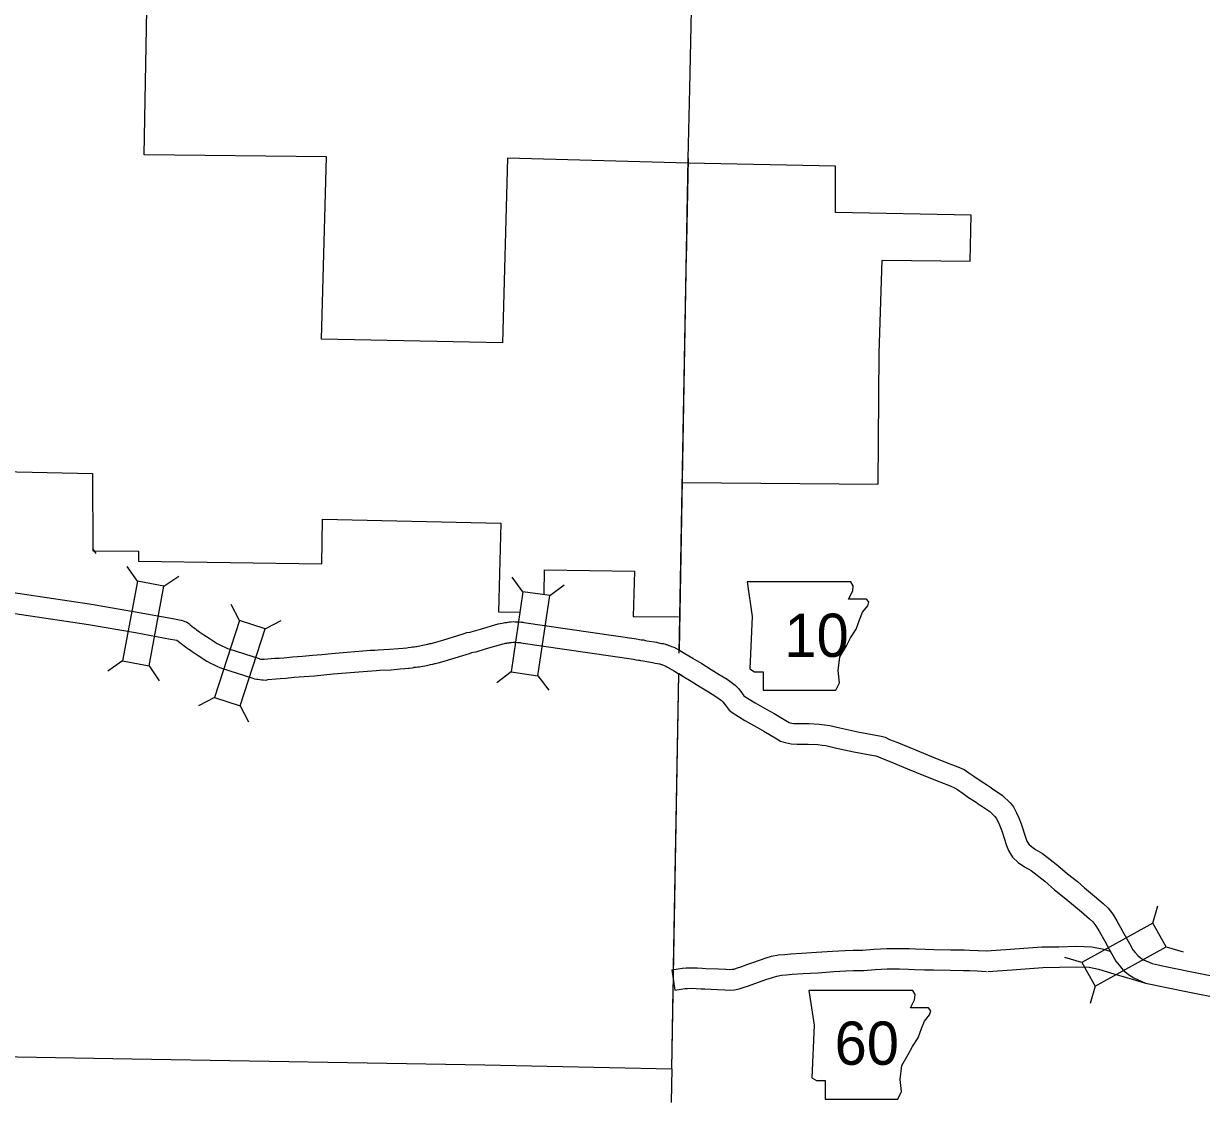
# Model space of a CAD drawing. Extents: x 1370567 to 1373900, y 377514 to 379648.
# Drawn here: x 1371277 to 1371449.6, y 379045.6 to 379203.8 of the extents above; entities that cross this region are included whole.
import ezdxf

# ---------------------------------------------------------------- set-up
doc = ezdxf.new("R2010")
doc.units = 0
doc.layers.add('Default', color=7, linetype='Continuous')

msp = doc.modelspace()

# ---------------------------------------------------------------- linework, layer by layer
at = {"layer": 'Default'}
for p, q in [((1371293.63, 379122.02), (1371292.13, 379124.19)), ((1371297.52, 379121.29), (1371299.7, 379122.79)), ((1371350.14, 379120.49), (1371348.56, 379122.61)), ((1371354.06, 379119.92), (1371356.18, 379121.49)), ((1371308.58, 379116.27), (1371307.37, 379118.62)), ((1371312.35, 379115.06), (1371314.7, 379116.26)), ((1371291.46, 379110.34), (1371289.29, 379108.84)), ((1371295.36, 379109.61), (1371296.85, 379107.44)), ((1371348.42, 379108.73), (1371346.3, 379107.16)), ((1371352.34, 379108.16), (1371353.92, 379106.04)), ((1371304.93, 379104.97), (1371302.58, 379103.76)), ((1371308.7, 379103.75), (1371309.9, 379101.4)), ((1371442.47, 379071.9), (1371443.2, 379074.44)), ((1371444.39, 379068.44), (1371446.92, 379067.71)), ((1371432.07, 379066.15), (1371429.54, 379066.88)), ((1371371.97, 379065.07), (1371372.41, 379062.11)), ((1371433.99, 379062.69), (1371433.26, 379060.15))]:
    msp.add_line(p, q, dxfattribs=at)
for points in [[(1371374.33, 379183.31), (1371347.86, 379184.01), (1371347.16, 379156.97), (1371320.63, 379157.5), (1371321.34, 379184.25), (1371294.62, 379184.54), (1371295.8, 379248.43)], [(1371374.33, 379183.31), (1371347.86, 379184.01), (1371347.16, 379156.97), (1371320.63, 379157.5), (1371321.34, 379184.25), (1371294.62, 379184.54), (1371295.8, 379248.43)], [(1371374.59, 379194.22), (1371375.04, 379214.94), (1371416.81, 379214.81)], [(1371374.59, 379194.22), (1371375.04, 379214.94), (1371416.81, 379214.81)], [(1371374.36, 379183.98), (1371374.59, 379194.22)], [(1371374.36, 379183.98), (1371374.59, 379194.22)], [(1371374.36, 379183.98), (1371374.59, 379194.22)], [(1371374.33, 379183.31), (1371347.86, 379184.01)], [(1371373.05, 379111.48), (1371374.36, 379183.98)], [(1371373.06, 379111.92), (1371374.36, 379183.98)], [(1371373.51, 379136.49), (1371402.18, 379136.26), (1371402.36, 379155.45), (1371402.78, 379169.08), (1371415.68, 379168.93), (1371415.85, 379175.68), (1371395.93, 379176.09), (1371395.97, 379182.85), (1371374.33, 379183.31)], [(1371374.36, 379183.98), (1371374.05, 379169.17)], [(1371230.76, 379133.19), (1371231.85, 379133.24), (1371232.42, 379133.21), (1371240.13, 379133.04), (1371240.02, 379130.07), (1371246.66, 379129.97), (1371246.73, 379131.02), (1371253.55, 379132.48), (1371253.88, 379132.5), (1371273.53, 379131.98), (1371273.76, 379138.13), (1371287.08, 379137.82), (1371287.11, 379126.49), (1371293.79, 379126.45), (1371293.81, 379124.99), (1371320.65, 379124.6), (1371320.74, 379131.1), (1371346.88, 379130.53), (1371346.57, 379117.54), (1371349.62, 379117.5)], [(1371287.57, 379126.1), (1371287.1, 379126.81)], [(1371353.27, 379120.16), (1371353.31, 379123.69), (1371366.48, 379123.48), (1371366.31, 379116.87), (1371372.96, 379116.82)], [(1371267.24, 379121.6), (1371286.93, 379118.65), (1371293.88, 379117.45), (1371299.05, 379116.5), (1371299.74, 379116.37), (1371300.05, 379116.3), (1371300.41, 379116.23), (1371300.6, 379116.14), (1371300.81, 379116.08), (1371301.16, 379115.85), (1371301.3, 379115.72), (1371301.37, 379115.65), (1371301.85, 379115.27), (1371302.11, 379115.08), (1371302.31, 379114.92), (1371302.52, 379114.75), (1371302.78, 379114.58), (1371303.08, 379114.39), (1371303.37, 379114.18), (1371304.16, 379113.66), (1371305.33, 379112.91), (1371305.7, 379112.71), (1371306.12, 379112.51), (1371306.34, 379112.4), (1371306.54, 379112.32), (1371306.83, 379112.19), (1371307.02, 379112.11), (1371311.46, 379110.68), (1371311.52, 379110.66), (1371311.55, 379110.65), (1371311.7, 379110.63), (1371311.95, 379110.6), (1371311.99, 379110.59), (1371312.09, 379110.6), (1371312.23, 379110.59), (1371313.8, 379110.74), (1371314.4, 379110.76), (1371315.1, 379110.82), (1371316.37, 379110.96), (1371317.84, 379111.05), (1371319.31, 379111.17), (1371320.66, 379111.3), (1371322.08, 379111.44), (1371327.81, 379111.91), (1371328.45, 379111.93), (1371328.94, 379111.97), (1371330.6, 379112.06), (1371331.9, 379112.17), (1371332.57, 379112.22), (1371333.11, 379112.28), (1371333.3, 379112.3), (1371333.77, 379112.37), (1371333.97, 379112.4), (1371334.22, 379112.43), (1371334.44, 379112.44), (1371334.52, 379112.46), (1371335.69, 379112.69)], [(1371266.8, 379118.63), (1371286.45, 379115.69), (1371293.35, 379114.5), (1371298.51, 379113.54), (1371299.14, 379113.43), (1371299.4, 379113.37), (1371299.42, 379113.37), (1371300.04, 379112.88), (1371300.29, 379112.7), (1371300.43, 379112.59), (1371300.73, 379112.35), (1371301.15, 379112.05), (1371301.4, 379111.91), (1371301.65, 379111.72), (1371302.53, 379111.14), (1371303.8, 379110.33), (1371304.35, 379110.03), (1371304.79, 379109.82), (1371305.1, 379109.67), (1371305.38, 379109.55), (1371305.62, 379109.45), (1371305.95, 379109.3), (1371310.55, 379107.82), (1371310.8, 379107.74), (1371311.07, 379107.69), (1371311.3, 379107.66), (1371311.59, 379107.62), (1371311.85, 379107.59), (1371312.03, 379107.59), (1371312.07, 379107.59), (1371312.5, 379107.54), (1371312.75, 379107.62), (1371313.99, 379107.74), (1371314.58, 379107.76), (1371315.4, 379107.83), (1371316.63, 379107.97), (1371318.06, 379108.06), (1371319.58, 379108.18), (1371320.95, 379108.31), (1371322.35, 379108.45), (1371327.98, 379108.91), (1371328.61, 379108.93), (1371329.14, 379108.97), (1371330.81, 379109.06), (1371332.14, 379109.18), (1371332.85, 379109.23), (1371333.38, 379109.29), (1371333.53, 379109.3), (1371333.92, 379109.33), (1371334.14, 379109.39), (1371334.22, 379109.41), (1371334.35, 379109.43), (1371334.5, 379109.44), (1371334.72, 379109.46), (1371335, 379109.49), (1371336.27, 379109.74)], [(1371335.71, 379112.69), (1371335.98, 379112.74), (1371336.21, 379112.79), (1371336.51, 379112.88), (1371336.71, 379112.92), (1371336.97, 379112.98), (1371337.05, 379112.99), (1371337.72, 379113.2), (1371338.39, 379113.39), (1371341.38, 379114.31), (1371341.9, 379114.49), (1371342.41, 379114.57), (1371342.55, 379114.59), (1371343.92, 379115.02), (1371346.5, 379115.77), (1371346.8, 379115.83), (1371347.09, 379115.89), (1371347.27, 379115.92), (1371347.3, 379115.92), (1371347.49, 379115.97), (1371347.77, 379116), (1371347.91, 379116.02), (1371347.98, 379116.02), (1371348.16, 379116.06), (1371348.32, 379116.06), (1371348.36, 379116.06), (1371348.43, 379116.07), (1371348.71, 379116.12), (1371348.96, 379116.1), (1371349.04, 379116.09), (1371349.24, 379116.1), (1371349.43, 379116.07), (1371349.54, 379116.06), (1371349.57, 379116.05), (1371349.82, 379116.06), (1371349.94, 379116.02), (1371350.1, 379116.01), (1371350.27, 379115.98), (1371366.79, 379113.57), (1371367.22, 379113.49), (1371367.45, 379113.46), (1371367.79, 379113.42), (1371368.12, 379113.33), (1371368.32, 379113.29), (1371369.7, 379113.08), (1371370.21, 379112.96), (1371370.44, 379112.91), (1371370.52, 379112.89), (1371370.71, 379112.88), (1371371.01, 379112.79), (1371371.06, 379112.78), (1371371.09, 379112.77), (1371371.23, 379112.74), (1371371.43, 379112.66), (1371371.5, 379112.63), (1371371.58, 379112.6), (1371371.8, 379112.51), (1371371.89, 379112.48), (1371372.09, 379112.4), (1371372.34, 379112.3), (1371373.06, 379111.92)], [(1371366.53, 379116.87), (1371372.96, 379116.82)], [(1371336.26, 379109.74), (1371336.58, 379109.8), (1371336.95, 379109.88), (1371337.24, 379109.97), (1371337.34, 379109.99), (1371337.5, 379110.02), (1371337.73, 379110.06), (1371338.58, 379110.33), (1371339.23, 379110.51), (1371342.32, 379111.46), (1371342.63, 379111.57), (1371342.88, 379111.61), (1371343.26, 379111.67), (1371344.79, 379112.15), (1371347.25, 379112.86), (1371347.43, 379112.9), (1371347.58, 379112.93), (1371347.76, 379112.95), (1371347.94, 379112.99), (1371348.03, 379113.01), (1371348.11, 379113.02), (1371348.21, 379113.03), (1371348.41, 379113.05), (1371348.69, 379113.08), (1371348.84, 379113.1), (1371348.98, 379113.09), (1371349.15, 379113.08), (1371349.32, 379113.05), (1371349.36, 379113.05), (1371349.72, 379113.03), (1371349.75, 379113.03), (1371349.81, 379113.02), (1371366.32, 379110.6), (1371366.73, 379110.53), (1371367.07, 379110.48), (1371367.24, 379110.46), (1371367.39, 379110.42), (1371367.76, 379110.34), (1371369.13, 379110.13), (1371369.54, 379110.03), (1371369.84, 379109.97), (1371370.14, 379109.91), (1371370.18, 379109.91), (1371370.3, 379109.87), (1371370.32, 379109.87), (1371370.38, 379109.84), (1371370.5, 379109.8), (1371370.72, 379109.71), (1371370.83, 379109.67), (1371370.99, 379109.61), (1371371.06, 379109.58), (1371371.08, 379109.57), (1371371.24, 379109.48), (1371371.33, 379109.43), (1371371.51, 379109.33), (1371371.59, 379109.3), (1371372.34, 379108.85), (1371373.04, 379108.43)], [(1371373.1, 379111.89), (1371373.12, 379111.87), (1371373.88, 379111.42), (1371375.03, 379110.73), (1371375.11, 379110.68)], [(1371375, 379110.75), (1371376.36, 379109.95), (1371377.73, 379109.09), (1371378.91, 379108.35), (1371380.05, 379107.65), (1371381.26, 379106.8), (1371381.77, 379106.24), (1371382.16, 379105.71), (1371382.52, 379105.24), (1371382.66, 379105.13), (1371383.28, 379104.76), (1371384.16, 379104.22), (1371385.9, 379103.25), (1371386.94, 379102.64), (1371388.9, 379101.49), (1371389.14, 379101.34), (1371389.32, 379101.28), (1371389.79, 379101.2), (1371390.41, 379101.16), (1371392.05, 379101.16), (1371393.57, 379101.07), (1371394.35, 379101), (1371395.12, 379100.87), (1371396.58, 379100.54), (1371399.22, 379099.95), (1371401.86, 379099.49), (1371402.62, 379099.33), (1371403.21, 379099.15), (1371403.88, 379098.85), (1371404.93, 379098.43), (1371407.67, 379097.31), (1371410.02, 379096.32), (1371412.33, 379095.42), (1371413.87, 379094.82), (1371414.82, 379094.42), (1371415.49, 379093.97), (1371416.38, 379093.37), (1371417.13, 379092.83), (1371418.23, 379092.14), (1371418.8, 379091.73)], [(1371231.35, 379053.32), (1371264.82, 379052.54), (1371292.82, 379052.04), (1371344.57, 379051.13), (1371371.95, 379050.58), (1371373, 379108.46)], [(1371372.22, 379065.52), (1371373, 379108.5)], [(1371373.46, 379108.17), (1371373, 379108.46)], [(1371373.16, 379108.35), (1371373.46, 379108.17), (1371373.51, 379108.14)], [(1371373.49, 379108.16), (1371374.8, 379107.39), (1371376.13, 379106.55), (1371377.34, 379105.8), (1371378.4, 379105.15), (1371379.26, 379104.54), (1371379.45, 379104.33), (1371379.77, 379103.9), (1371380.35, 379103.14), (1371380.93, 379102.67), (1371381.73, 379102.2), (1371382.64, 379101.63), (1371384.41, 379100.65), (1371385.43, 379100.05), (1371387.35, 379098.92), (1371387.87, 379098.6), (1371388.58, 379098.37), (1371389.43, 379098.21), (1371390.32, 379098.16), (1371391.96, 379098.16), (1371393.36, 379098.08), (1371393.97, 379098.02), (1371394.54, 379097.93), (1371395.92, 379097.61), (1371398.64, 379097.01), (1371401.29, 379096.55), (1371401.87, 379096.42), (1371402.14, 379096.34), (1371402.71, 379096.08), (1371403.81, 379095.65), (1371406.52, 379094.54), (1371408.89, 379093.54), (1371411.25, 379092.62), (1371412.74, 379092.04), (1371413.39, 379091.76), (1371413.82, 379091.48), (1371414.66, 379090.9), (1371415.46, 379090.34), (1371416.56, 379089.64), (1371417.07, 379089.28)], [(1371418.78, 379091.75), (1371420.44, 379090.61), (1371421.52, 379089.57), (1371422.01, 379088.94), (1371422.49, 379088.06), (1371422.79, 379087.35), (1371423.14, 379086.49), (1371423.82, 379084.36), (1371424, 379083.94), (1371424.26, 379083.51), (1371424.65, 379083.14), (1371425.26, 379082.7), (1371426.27, 379082.13), (1371428.54, 379080.37), (1371429.96, 379079.13), (1371431.39, 379078.01), (1371432.45, 379077.09), (1371433.92, 379075.89), (1371435.19, 379074.79), (1371435.9, 379074.11), (1371436.58, 379073.23), (1371437.19, 379072.24), (1371438.02, 379070.76), (1371439.03, 379068.94), (1371439.54, 379068.02), (1371439.85, 379067.63), (1371440.24, 379067.17), (1371440.63, 379066.84), (1371441.1, 379066.55), (1371442.34, 379065.98), (1371443.23, 379065.79), (1371445.04, 379065.43), (1371448.67, 379064.69), (1371452.59, 379063.91)], [(1371417.09, 379089.27), (1371418.54, 379088.28), (1371419.28, 379087.57), (1371419.49, 379087.29), (1371419.78, 379086.76), (1371420.02, 379086.2), (1371420.32, 379085.47), (1371421.01, 379083.32), (1371421.32, 379082.58), (1371421.9, 379081.6), (1371422.74, 379080.82), (1371423.64, 379080.17), (1371424.61, 379079.63), (1371426.63, 379078.05), (1371428.05, 379076.82), (1371429.47, 379075.69), (1371430.52, 379074.79), (1371431.99, 379073.59), (1371433.17, 379072.57), (1371433.66, 379072.1), (1371434.1, 379071.52), (1371434.6, 379070.72), (1371435.4, 379069.3), (1371436.41, 379067.49), (1371437.03, 379066.36), (1371437.51, 379065.74), (1371438.11, 379065.03), (1371438.88, 379064.39), (1371439.68, 379063.9), (1371441.39, 379063.11), (1371442.62, 379062.86), (1371444.45, 379062.49), (1371448.07, 379061.74), (1371452.01, 379060.96)], [(1371371.97, 379065.07), (1371372.88, 379065.21), (1371373.51, 379065.31), (1371374.06, 379065.35), (1371374.89, 379065.38), (1371375.67, 379065.35), (1371376.39, 379065.31), (1371376.93, 379065.29), (1371378.81, 379065.2), (1371379.85, 379065.15), (1371380.45, 379065.12), (1371380.79, 379065.15), (1371381.09, 379065.19), (1371381.44, 379065.31), (1371382.2, 379065.56), (1371383.09, 379065.91), (1371383.84, 379066.17), (1371384.82, 379066.49), (1371385.78, 379066.81), (1371386.59, 379067.06), (1371387.61, 379067.28), (1371388.5, 379067.34), (1371389.38, 379067.41), (1371391.03, 379067.53), (1371393.15, 379067.64), (1371395.52, 379067.83), (1371397.34, 379067.91), (1371398.53, 379067.96), (1371399.27, 379067.96), (1371399.91, 379067.98), (1371401.55, 379068.12), (1371402.53, 379068.17), (1371403.46, 379068.2), (1371404.52, 379068.2), (1371405.34, 379068.2), (1371406.75, 379068.18), (1371407.65, 379068.14), (1371409.09, 379068.08), (1371410.38, 379068.06), (1371412.86, 379068.02), (1371414.78, 379067.99), (1371415.65, 379067.95), (1371416.84, 379067.93), (1371418.26, 379067.85)], [(1371418.07, 379067.84), (1371421.6, 379068.08), (1371426.2, 379068.43), (1371428.7, 379068.46), (1371431.26, 379068.52), (1371433.49, 379068.45), (1371435.25, 379068.08), (1371436.29, 379067.77)], [(1371372.41, 379062.11), (1371373.33, 379062.24), (1371373.86, 379062.32), (1371374.25, 379062.36), (1371374.88, 379062.38), (1371375.52, 379062.35), (1371376.24, 379062.31), (1371376.8, 379062.29), (1371378.67, 379062.2), (1371379.71, 379062.15), (1371380.49, 379062.11), (1371381.15, 379062.16), (1371381.83, 379062.27), (1371382.4, 379062.47), (1371383.2, 379062.74), (1371384.13, 379063.09), (1371384.8, 379063.33), (1371385.76, 379063.64), (1371386.7, 379063.96), (1371387.35, 379064.16), (1371388.03, 379064.3), (1371388.72, 379064.35), (1371389.6, 379064.42), (1371391.22, 379064.53), (1371393.35, 379064.65), (1371395.71, 379064.83), (1371397.47, 379064.92), (1371398.58, 379064.96), (1371399.3, 379064.96), (1371400.08, 379064.98), (1371401.76, 379065.13), (1371402.65, 379065.17), (1371403.5, 379065.2), (1371404.53, 379065.2), (1371405.32, 379065.2), (1371406.65, 379065.18), (1371407.52, 379065.14), (1371409.01, 379065.08), (1371410.33, 379065.06), (1371412.81, 379065.02), (1371414.7, 379064.99), (1371415.57, 379064.96), (1371416.72, 379064.93), (1371418.08, 379064.85)], [(1371418.27, 379064.85), (1371421.82, 379065.09), (1371426.33, 379065.44), (1371428.75, 379065.46), (1371431.25, 379065.52), (1371433.13, 379065.46), (1371434.51, 379065.17), (1371436.74, 379064.51), (1371438.58, 379063.96), (1371441.24, 379063.15)], [(1371231.35, 379053.32), (1371264.82, 379052.54), (1371292.82, 379052.04), (1371344.57, 379051.13), (1371371.95, 379050.58), (1371372.16, 379062.24)], [(1371371.95, 379050.58), (1371371.88, 379045.64)]]:
    msp.add_lwpolyline(points, dxfattribs=at)
for points in [[(1371295.36, 379109.61), (1371297.52, 379121.29), (1371293.63, 379122.02), (1371291.46, 379110.34)], [(1371382.99, 379121.96), (1371383.75, 379116.88), (1371383.41, 379109.19), (1371384.09, 379108.76), (1371385.35, 379108.76), (1371385.35, 379106.06), (1371396.01, 379106.06), (1371396.52, 379107.16), (1371396.35, 379108.93), (1371396.6, 379110.96), (1371397.54, 379112.57), (1371398.13, 379113.75), (1371398.97, 379115.02), (1371399.48, 379116.38), (1371399.9, 379117.48), (1371400.67, 379118.41), (1371400.83, 379119), (1371400.5, 379119.42), (1371397.87, 379119.42), (1371398.47, 379120.61), (1371398.55, 379121.37), (1371398.2, 379121.95)], [(1371352.34, 379108.16), (1371354.06, 379119.92), (1371350.14, 379120.49), (1371348.42, 379108.73)], [(1371308.7, 379103.75), (1371312.35, 379115.06), (1371308.58, 379116.27), (1371304.93, 379104.97)], [(1371442.47, 379071.9), (1371432.07, 379066.15), (1371433.99, 379062.69), (1371444.39, 379068.44)], [(1371392.06, 379062.05), (1371392.83, 379056.97), (1371392.49, 379049.27), (1371393.16, 379048.85), (1371394.43, 379048.85), (1371394.43, 379046.14), (1371405.09, 379046.14), (1371405.6, 379047.24), (1371405.43, 379049.02), (1371405.68, 379051.05), (1371406.61, 379052.66), (1371407.21, 379053.84), (1371408.05, 379055.11), (1371408.56, 379056.46), (1371408.98, 379057.56), (1371409.74, 379058.49), (1371409.91, 379059.09), (1371409.57, 379059.51), (1371406.95, 379059.51), (1371407.54, 379060.69), (1371407.63, 379061.46), (1371407.28, 379062.04)]]:
    msp.add_lwpolyline(points, close=True, dxfattribs=at)

# ---------------------------------------------------------------- texts
for s, p in [('10', (1371388.46, 379110.94)), ('60', (1371395.82, 379051.16))]:
    msp.add_text(s, height=6.336, dxfattribs=at).set_placement(p)

doc.saveas('drawing.dxf')
